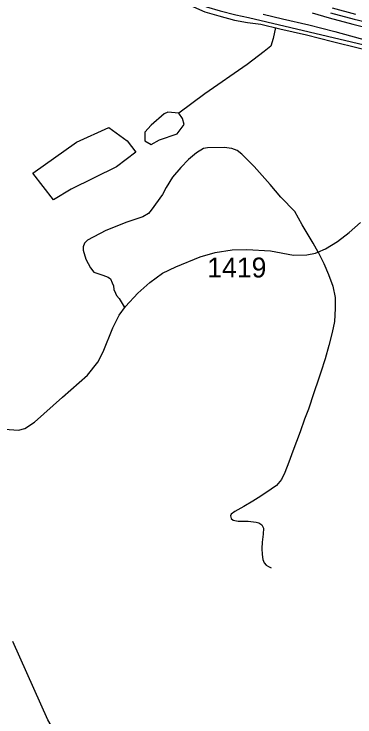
# Model space of a CAD drawing. Extents: x 884530 to 1028605, y 526725 to 653634.
# Drawn here: x 938802 to 940944, y 625943 to 630357 of the extents above; entities that cross this region are included whole.
import ezdxf

# ---------------------------------------------------------------- set-up
doc = ezdxf.new("R2010")
doc.units = 0
for name, color, linetype in [('Exist Hydrographic Bay Label', 7, 'Continuous'), ('Exist Hydrographic Buffer Line', 7, 'Continuous'), ('Exist Hydrographic Creek Single Shore', 7, 'Continuous'), ('Exist Hydrographic Pond Over 1500 Sq Ft', 7, 'Continuous'), ('Exist Hydrographic Pond Under 1500 Sq Ft', 7, 'Continuous'), ('Exist Road Non-System Type 51', 7, 'Continuous'), ('Exist Road Secondary Type 51 Attributed', 7, 'Continuous'), ('Exist Road Secondary Type 51 Number Label', 7, 'Continuous')]:
    doc.layers.add(name, color=color, linetype=linetype)

msp = doc.modelspace()

# ---------------------------------------------------------------- linework, layer by layer
at = {"layer": 'Exist Hydrographic Bay Label'}
for points in [[(939831.9, 631889.7), (939759.7, 631723.4), (939708.7, 631606.5), (939659.3, 631493.4), (939619.7, 631422.7), (939555.8, 631286.9), (939517.1, 631195.1), (939504.8, 631121.7), (939498.5, 631045.8), (939500.7, 630996), (939507.2, 630947.3), (939529.9, 630836.9), (939564.7, 630736.4), (939613.4, 630653.1), (939670.7, 630590.5), (939725.3, 630538.7), (939793.4, 630487.7), (939852.6, 630452.3), (939910.4, 630410.5), (940001, 630370.9), (940088.5, 630346.1), (940187.2, 630318.9), (940269.6, 630303.7), (940352.2, 630292.4)], [(940800.4, 630396.7), (940947, 630355.9)], [(940352.2, 630292.4), (940473.1, 630263.2), (940639.8, 630225.9), (940802.4, 630184.5), (940972.7, 630143.1), (941119.9, 630105.8), (941269.4, 630072.7), (941416.1, 630040.1), (941518.4, 630002.6), (941611.3, 629978.6), (941721.6, 629936.9), (941815.4, 629888.2), (941856.2, 629862.5), (941910.2, 629821.9), (941967.1, 629788.1), (942046.7, 629726.5), (942689.7, 629176.1), (943280.9, 628658.4), (943388.1, 628551.8)]]:
    msp.add_lwpolyline(points, dxfattribs=at)
at = {"layer": 'Exist Hydrographic Buffer Line'}
for points in [[(939862, 631876.6), (939789.7, 631710.3), (939738.8, 631593.3), (939688.7, 631478.8), (939648.9, 631407.6), (939585.7, 631273.5), (939548.8, 631185.9), (939537.4, 631117.6), (939531.3, 631045.2), (939533.4, 630998.9), (939539.5, 630952.8), (939561.6, 630845.6), (939594.7, 630750.2), (939640, 630672.6), (939694.1, 630613.5), (939746.5, 630563.9), (939811.7, 630515), (939870.6, 630479.8), (939926.8, 630439.1), (940012.1, 630401.9), (940097.4, 630377.7), (940194.6, 630350.9), (940274.8, 630336.1), (941038, 630155.9)], [(940675.7, 630364.4), (940782.5, 630333.5), (940929.9, 630292.5), (941039.9, 630266.7)], [(940791.5, 630365.1), (940938.5, 630324.2), (941038.5, 630302.2)], [(940367.6, 630356.2), (940487.9, 630327.1), (940655, 630289.7), (940818.3, 630248.2), (941038.7, 630186.9)]]:
    msp.add_lwpolyline(points, dxfattribs=at)
at = {"layer": 'Exist Hydrographic Creek Single Shore'}
for points in [[(940445.3, 630271.7), (940430.8, 630204.1), (940416.3, 630155.7), (940372.9, 630121.9), (940266.6, 630039.8), (940001, 629856.2), (939836.9, 629735.4)], [(940910.4, 625289.1), (940237.1, 625089.4), (940111.9, 625065.7), (940067.9, 625099.6), (940007, 625221.4), (939915.7, 625302.7), (939695.7, 625326.4), (939628.1, 625262.1), (939594.2, 625275.6), (939129.4, 625729), (939014.4, 625925.4), (938794.4, 626416.2)]]:
    msp.add_lwpolyline(points, dxfattribs=at)
at = {"layer": 'Exist Hydrographic Pond Over 1500 Sq Ft'}
msp.add_lwpolyline([(939768.6, 629740.6), (939745.1, 629730.6), (939663, 629658.1), (939624.4, 629614.6), (939624.4, 629561.4), (939663, 629537.3), (939716.1, 629566.3), (939827.2, 629604.9), (939870.7, 629662.9), (939861, 629701.6), (939836.9, 629735.4)], close=True, dxfattribs=at)
at = {"layer": 'Exist Hydrographic Pond Under 1500 Sq Ft'}
msp.add_lwpolyline([(939397.4, 629643.6), (939513.3, 629561.4), (939566.4, 629489), (939445.7, 629397.2), (939160.8, 629257.1), (939049.7, 629189.4), (938919.3, 629358.5), (939194.6, 629551.8)], close=True, dxfattribs=at)
at = {"layer": 'Exist Road Non-System Type 51'}
for points in [[(940712.7, 628861.4), (940681, 628918.7), (940612.6, 629033.4), (940565.7, 629115.9), (940479.4, 629207.8), (940410.9, 629285.6), (940310, 629400.2), (940233.5, 629476.7), (940203.7, 629499.4), (940170, 629513.5), (940123.1, 629519.1), (940018.1, 629516.3), (939993.4, 629512.8), (939948.7, 629486.3), (939899, 629443.1), (939850.2, 629393.4), (939796.9, 629331.8), (939758.4, 629267), (939734.1, 629224.5), (939663.5, 629124.3), (939646.8, 629104.6), (939610.3, 629082.8), (939510.6, 629049.5), (939379.5, 628997.7), (939263.2, 628937.7), (939245.5, 628918.1), (939237, 628894.6), (939235.1, 628874), (939253, 628817.7), (939282.9, 628762.4), (939303.1, 628736.5), (939358.9, 628717.4), (939392.6, 628705.2), (939408.6, 628693.9), (939418.8, 628669.5), (939427.4, 628649.9), (939429.8, 628627.2), (939438.5, 628603.9), (939446.2, 628589.9), (939462, 628570.2), (939494.8, 628518.6)], [(940712.7, 628861.4), (940749.3, 628791.2), (940779, 628720.9), (940805.3, 628647.7), (940820.2, 628576.9), (940820.2, 628506.9), (940814.9, 628426), (940801.3, 628356.1), (940780.9, 628276), (940756.1, 628191.3), (940728.9, 628108.5), (940715.7, 628063.2), (940685.8, 627978.8), (940651.7, 627876), (940627.5, 627812.1), (940599, 627733.6), (940552.9, 627611.3), (940529.7, 627543.7), (940503.3, 627478.5), (940482.6, 627433.2), (940451.1, 627395.8), (940418.3, 627372.6), (940352.5, 627330), (940303.1, 627297.1), (940245.5, 627263.5), (940188.7, 627232.1), (940167.1, 627217.2), (940161.9, 627205.2), (940166.6, 627189.3), (940179.1, 627178.3), (940210.5, 627172.3), (940273.3, 627171.6), (940322.5, 627166.4), (940339.7, 627162.6), (940358.9, 627150.4), (940368.9, 627127.5), (940366.6, 627090.1), (940360.7, 627040.8), (940358.4, 627000.4), (940361.5, 626963), (940364.3, 626931.3), (940373, 626911.2), (940385.4, 626896.6), (940401, 626886.8), (940418.3, 626880.1)]]:
    msp.add_lwpolyline(points, dxfattribs=at)
at = {"layer": 'Exist Road Secondary Type 51 Attributed'}
msp.add_lwpolyline([(938653.4, 627757.3), (938829.1, 627744.7), (938870.5, 627754.9), (938930.9, 627794.5), (939105.8, 627951.8), (939262.7, 628090.2), (939329.3, 628170.3), (939361.3, 628235.5), (939423, 628386.5), (939463, 628466), (939502.2, 628519.8), (939579.6, 628604.4), (939654.5, 628670.8), (939735.7, 628729.7), (939819.4, 628769.8), (939971.7, 628831.5), (940064.9, 628860.1), (940172.1, 628876.7), (940264.1, 628877.9), (940414.3, 628869.4), (940559, 628842.4), (940640.8, 628845.3), (940695.9, 628855), (940710.8, 628862.4), (940758.8, 628883), (940834.2, 628928.8), (940908, 628986), (940978.6, 629047.8)], dxfattribs=at)

# ---------------------------------------------------------------- texts
at = {"layer": 'Exist Road Secondary Type 51 Number Label'}
msp.add_text('1419', height=125, dxfattribs=at).set_placement((940016, 628702.6))

doc.saveas('drawing.dxf')
